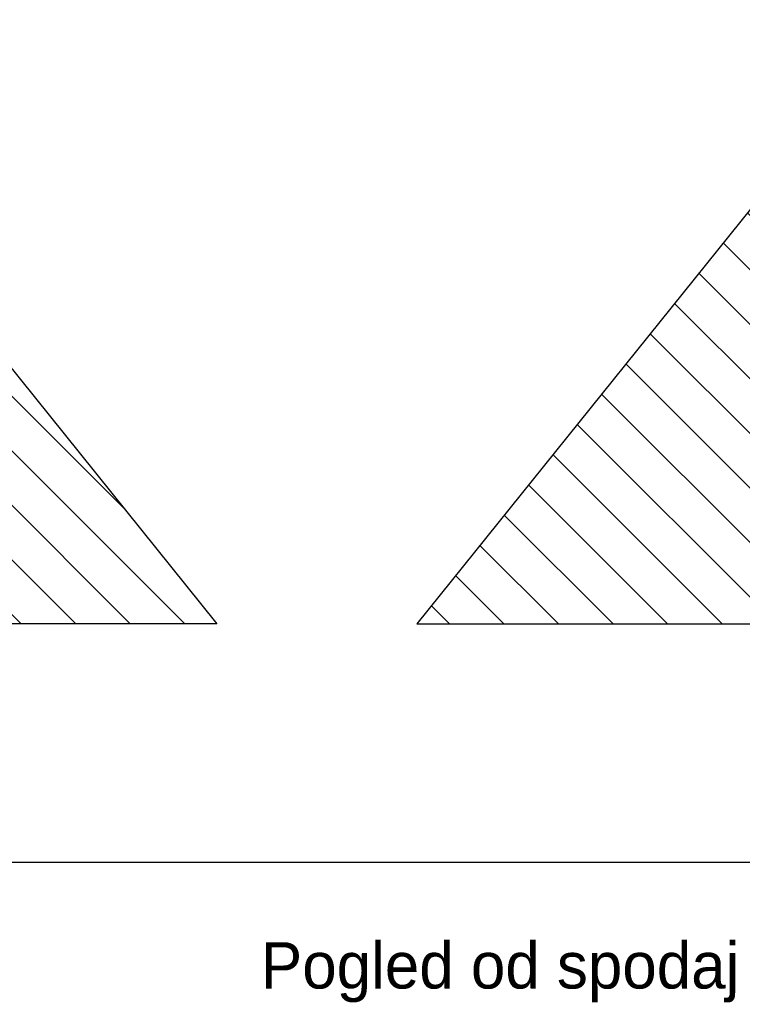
# Model space of a CAD drawing. Header units: millimetres. Extents: x 0 to 39025, y -31299 to 8400.
# Tile 351 of 373: x 13605 to 15092, y 5230 to 7255. Entities that reach past the tile are written whole.
import ezdxf

# ---------------------------------------------------------------- set-up
doc = ezdxf.new("R2010")
doc.units = ezdxf.units.MM
for name, color, linetype in [('ANOTACIJE', 7, 'Continuous'), ('FORMAT', 7, 'Continuous'), ('ODMIKI varnostni', 252, 'Continuous')]:
    doc.layers.add(name, color=color, linetype=linetype)
doc.styles.add('SLDTEXTSTYLE0', font='Montserrat-Regular.ttf', dxfattribs={"bigfont": 'bigfont'})

msp = doc.modelspace()

# ---------------------------------------------------------------- hatches: boundary and pattern name
at = {"layer": 'ODMIKI varnostni'}
h = msp.add_hatch(dxfattribs=at)
h.set_pattern_fill('ANSI31', color=256, scale=25, angle=90)
h.set_pattern_definition([(135, (8167.03, -2241.716), (-56.1266, -56.1266), [])])
h.paths.add_polyline_path([(13010.8, 6012.4), (13010.8, 7255.4), (14010.8, 6012.4)])
h = msp.add_hatch(dxfattribs=at)
h.set_pattern_fill('ANSI31', color=256, scale=25, angle=90)
h.set_pattern_definition([(135, (11293.22, -2241.714), (-56.1266, -56.1266), [])])
h.paths.add_polyline_path([(15422, 6012.4), (15422, 7255.4), (14422, 6012.4)])

# ---------------------------------------------------------------- linework, layer by layer
at = {"layer": 'FORMAT', "ltscale": 27}
msp.add_line((10951.5, 5522), (18468, 5522), dxfattribs=at)
at = {"layer": 'ODMIKI varnostni'}
for points in [[(13010.8, 6012.4), (13010.8, 7255.4), (14010.8, 6012.4)], [(15422, 6012.4), (15422, 7255.4), (14422, 6012.4)]]:
    msp.add_lwpolyline(points, close=True, dxfattribs=at)

# ---------------------------------------------------------------- texts
at = {"layer": 'ANOTACIJE', "color": 0, "insert": (14101.3, 5357.6), "char_height": 95.25, "attachment_point": 1, "style": 'SLDTEXTSTYLE0'}
msp.add_mtext('Pogled od spodaj', dxfattribs=at)

doc.saveas('drawing.dxf')
